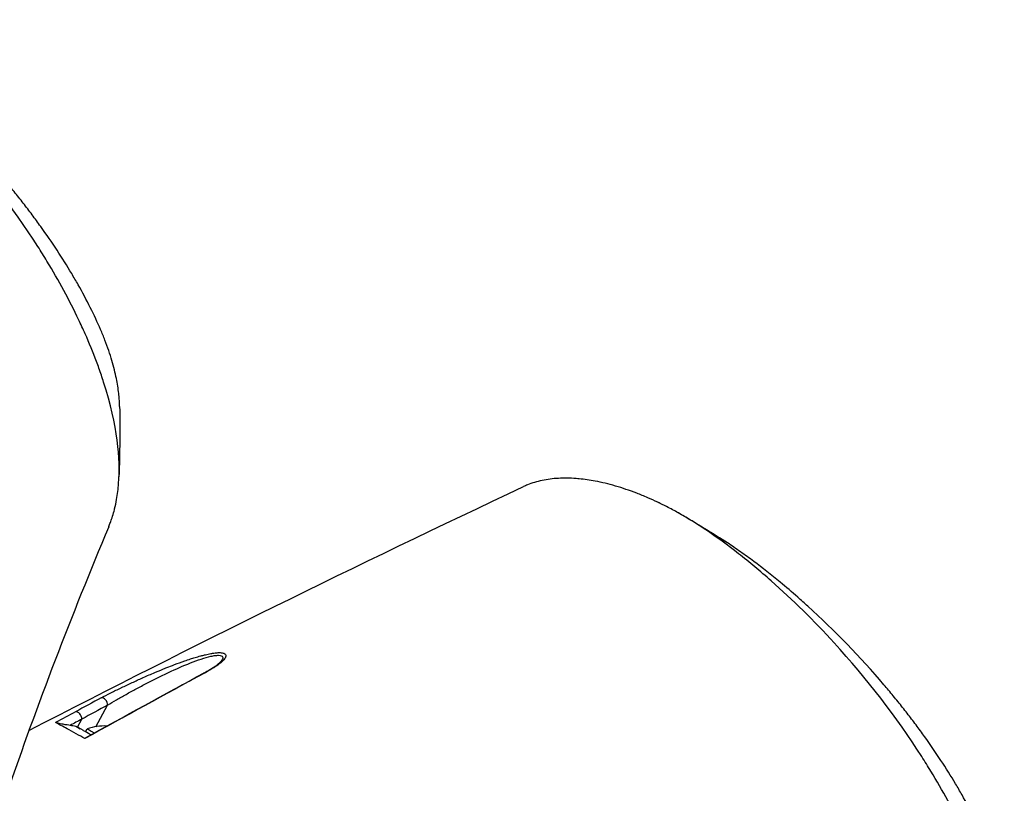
# Model space of a CAD drawing. Header units: millimetres. Extents: x 0 to 4378, y 0 to 2376.
# Tile 329 of 331: x 2673 to 2760, y 1910 to 1979. Entities that reach past the tile are written whole.
import ezdxf

# ---------------------------------------------------------------- set-up
doc = ezdxf.new("R2010")
doc.units = ezdxf.units.MM
doc.header["$LTSCALE"] = 0.2
doc.layers.add('01_Object Line', color=4, linetype='Continuous')

# ---------------------------------------------------------------- blocks, each defined once
blk = doc.blocks.new('A$C6724399f_1')
for p, q in [((-18.241, 888.214), (-18.241, 888.214)), ((-29.422, 882.317), (-28.373, 884.228)), ((-31.048, 882.279), (-30.656, 882.993)), ((-31.177, 882.353), (-30.787, 882.128)), ((-30.32, 881.861), (-30.171, 882.119)), ((-29.827, 881.573), (-29.827, 881.574)), ((-30.302, 881.31), (-30.302, 881.31))]:
    blk.add_line(p, q)
for start, end in [(87.31196, 109.76118), (86.57303, 86.57396)]:
    blk.add_arc((-28.643, 877.865), 4.52, start, end)
for centre, major_axis, ratio, start_param, end_param in [((12.604, 861.43), (-1.496, 41.655), 0.767694, 5.786682, 5.852422), ((-54.109, 118.329), (435.313, 800.982), 0.572302, 0.719728, 0.72334), ((-48.132, 108.367), (434.089, 810.828), 0.577163, 0.716886, 0.720464), ((-28.733, 884.421), (-0.237, 0.44), 0.615624, 3.963437, 6.144097), ((-54.517, 101.848), (444.564, 818.233), 0.57237, 0.723269, 0.725998), ((-31.016, 883.186), (-0.239, 0.439), 0.6137, 3.961397, 6.133418), ((-48.441, 94.863), (441.655, 824.96), 0.577163, 0.720458, 0.722055), ((-27.183, 880.394), (-2.988, 1.725), 0.000011, 6.283176, 6.938608), ((-27.333, 880.134), (2.988, -1.725), 0.000011, 3.723711, 3.723723), ((-27.183, 880.394), (2.988, -1.725), 0.000011, 3.813039, 3.813053)]:
    blk.add_ellipse(centre, major_axis=major_axis, ratio=ratio, start_param=start_param, end_param=end_param)
for points, knots in [([(-28.274, 900.032), (-28.272, 900.035), (-28.271, 900.038), (-28.219, 900.163), (-28.17, 900.288), (-28.075, 900.541), (-28.026, 900.68), (-27.916, 901.011), (-27.855, 901.214), (-27.781, 901.487), (-27.763, 901.558), (-27.68, 901.889), (-27.621, 902.166), (-27.49, 902.902), (-27.431, 903.374), (-27.236, 906.019), (-27.479, 908.948), (-28.785, 913.046), (-28.851, 913.246), (-28.991, 913.661), (-29.063, 913.869), (-29.209, 914.275), (-29.282, 914.476), (-29.661, 915.483), (-29.994, 916.299), (-30.544, 917.543), (-30.736, 917.962), (-31.747, 920.088), (-32.688, 921.825), (-34.006, 924.002), (-34.273, 924.432), (-36.778, 928.363), (-39.414, 931.78), (-44.097, 936.903), (-45.975, 938.75), (-48.85, 941.287), (-49.813, 942.09), (-51.738, 943.593), (-52.716, 944.306), (-53.679, 944.953)], [0.717541, 0.717541, 0.717541, 0.717541, 0.718212, 0.718212, 0.74576, 0.74576, 0.776284, 0.776284, 0.820204, 0.820204, 0.834927, 0.834927, 0.896521, 0.896521, 0.995652, 0.995652, 1.428405, 1.428405, 1.450296, 1.450296, 1.471663, 1.471663, 1.492327, 1.492327, 1.574835, 1.574835, 1.616316, 1.616316, 1.784634, 1.784634, 1.826029, 1.826029, 2.164003, 2.164003, 2.373598, 2.373598, 2.479923, 2.479923, 2.586935, 2.586935, 2.586935, 2.586935]), ([(-27.306, 910.675), (-27.308, 910.807), (-27.312, 910.941), (-27.327, 911.245), (-27.339, 911.415), (-27.363, 911.67), (-27.372, 911.758), (-27.43, 912.273), (-27.501, 912.716), (-27.642, 913.41), (-27.699, 913.662), (-27.831, 914.195), (-27.907, 914.472), (-28.077, 915.043), (-28.172, 915.339), (-28.379, 915.942), (-28.492, 916.249), (-28.731, 916.866), (-28.859, 917.178), (-29.542, 918.776), (-30.209, 920.109), (-31.166, 921.802), (-31.356, 922.13), (-31.96, 923.144), (-32.393, 923.835), (-33.309, 925.229), (-33.792, 925.931), (-34.545, 926.98), (-34.798, 927.326), (-35.314, 928.016), (-35.576, 928.36), (-36.104, 929.04), (-36.376, 929.383), (-36.926, 930.066), (-37.213, 930.414), (-37.624, 930.906), (-37.757, 931.063), (-39.989, 933.685), (-42.275, 936.045), (-44.931, 938.456), (-45.227, 938.72), (-46.043, 939.436), (-46.564, 939.88), (-47.865, 940.954), (-48.648, 941.57), (-49.819, 942.445), (-50.208, 942.728), (-50.984, 943.276), (-51.37, 943.54), (-51.755, 943.796)], [1.308609, 1.308609, 1.308609, 1.308609, 1.384705, 1.384705, 1.477831, 1.477831, 1.526561, 1.526561, 1.759973, 1.759973, 1.890971, 1.890971, 2.029156, 2.029156, 2.171186, 2.171186, 2.316283, 2.316283, 2.460898, 2.460898, 3.049329, 3.049329, 3.189055, 3.189055, 3.478614, 3.478614, 3.769885, 3.769885, 3.913253, 3.913253, 4.056001, 4.056001, 4.19686, 4.19686, 4.341119, 4.341119, 4.411312, 4.411312, 5.498875, 5.498875, 5.634552, 5.634552, 5.872375, 5.872375, 6.229939, 6.229939, 6.408513, 6.408513, 6.587137, 6.587137, 6.587137, 6.587137]), ([(20.357, 902.199), (20.055, 902.342), (19.757, 902.476), (19.462, 902.603), (19.134, 902.744), (18.81, 902.876), (18.49, 903), (18.169, 903.123), (17.851, 903.238), (17.537, 903.344), (17.223, 903.45), (16.913, 903.547), (16.606, 903.637), (15.993, 903.816), (15.394, 903.96), (14.812, 904.071), (14.329, 904.162), (13.858, 904.231), (13.397, 904.275), (13.305, 904.284), (13.214, 904.292), (13.123, 904.299), (12.576, 904.341), (12.052, 904.348), (11.55, 904.32), (11.046, 904.293), (10.565, 904.23), (10.106, 904.133), (9.648, 904.036), (9.213, 903.904), (8.803, 903.737), (8.691, 903.691), (8.581, 903.643), (8.472, 903.592)], [0, 0, 0, 0, 0.0296065, 0.0296065, 0.0296065, 0.0625552, 0.0625552, 0.0625552, 0.0956223, 0.0956223, 0.0956223, 0.1287583, 0.1287583, 0.1287583, 0.1950345, 0.1950345, 0.1950345, 0.25, 0.25, 0.25, 0.2609996, 0.2609996, 0.2609996, 0.3271356, 0.3271356, 0.3271356, 0.3936018, 0.3936018, 0.3936018, 0.4600955, 0.4600955, 0.4600955, 0.4782522, 0.4782522, 0.4782522, 0.4782522]), ([(24.597, 899.76), (24.579, 899.772), (24.556, 899.787), (24.507, 899.82), (24.485, 899.835), (24.417, 899.88), (24.372, 899.91), (24.237, 899.999), (24.147, 900.058), (23.877, 900.233), (23.698, 900.348), (23.161, 900.684), (22.804, 900.898), (22.095, 901.306), (21.744, 901.499), (21.22, 901.773), (21.046, 901.862), (20.787, 901.991), (20.701, 902.033), (20.572, 902.096), (20.529, 902.117), (20.464, 902.148), (20.443, 902.158), (20.396, 902.18), (20.375, 902.19), (20.357, 902.199)], [0.000006, 0.000006, 0.000006, 0.000006, 0.0077656, 0.0077656, 0.0144608, 0.0144608, 0.0278513, 0.0278513, 0.0546324, 0.0546324, 0.1081958, 0.1081958, 0.2151263, 0.2151263, 0.321952, 0.321952, 0.3753541, 0.3753541, 0.4020519, 0.4020519, 0.4154008, 0.4154008, 0.4220656, 0.4220656, 0.4297877, 0.4297877, 0.4297877, 0.4297877]), ([(50.003, 854.839), (50.004, 854.842), (50.006, 854.845), (50.058, 854.97), (50.107, 855.095), (50.201, 855.348), (50.251, 855.487), (50.361, 855.818), (50.422, 856.021), (50.495, 856.294), (50.514, 856.365), (50.597, 856.696), (50.656, 856.973), (50.787, 857.709), (50.846, 858.181), (51.04, 860.826), (50.797, 863.755), (49.492, 867.853), (49.426, 868.053), (49.286, 868.468), (49.213, 868.676), (49.068, 869.082), (48.994, 869.283), (48.616, 870.29), (48.283, 871.106), (47.733, 872.349), (47.541, 872.768), (46.53, 874.895), (45.589, 876.632), (44.271, 878.809), (44.004, 879.239), (41.498, 883.17), (38.863, 886.587), (34.18, 891.71), (32.301, 893.557), (29.427, 896.094), (28.464, 896.897), (26.538, 898.4), (25.56, 899.113), (24.597, 899.76)], [0.717541, 0.717541, 0.717541, 0.717541, 0.718212, 0.718212, 0.74576, 0.74576, 0.776284, 0.776284, 0.820204, 0.820204, 0.834927, 0.834927, 0.896521, 0.896521, 0.995652, 0.995652, 1.428405, 1.428405, 1.450296, 1.450296, 1.471663, 1.471663, 1.492327, 1.492327, 1.574835, 1.574835, 1.616316, 1.616316, 1.784634, 1.784634, 1.826029, 1.826029, 2.164003, 2.164003, 2.373598, 2.373598, 2.479923, 2.479923, 2.586935, 2.586935, 2.586935, 2.586935]), ([(50.971, 865.482), (50.969, 865.614), (50.965, 865.748), (50.95, 866.051), (50.937, 866.222), (50.914, 866.476), (50.905, 866.565), (50.847, 867.08), (50.775, 867.523), (50.635, 868.217), (50.578, 868.469), (50.445, 869.002), (50.369, 869.279), (50.2, 869.85), (50.105, 870.146), (49.898, 870.749), (49.785, 871.056), (49.545, 871.673), (49.418, 871.985), (48.735, 873.583), (48.068, 874.916), (47.111, 876.609), (46.921, 876.936), (46.317, 877.951), (45.884, 878.642), (44.968, 880.036), (44.485, 880.738), (43.732, 881.787), (43.479, 882.133), (42.963, 882.823), (42.701, 883.167), (42.172, 883.847), (41.901, 884.19), (41.35, 884.873), (41.064, 885.221), (40.653, 885.713), (40.519, 885.87), (38.288, 888.492), (36.002, 890.852), (33.345, 893.263), (33.05, 893.527), (32.234, 894.243), (31.713, 894.687), (30.412, 895.761), (29.629, 896.377), (28.458, 897.252), (28.069, 897.535), (27.293, 898.083), (26.907, 898.347), (26.521, 898.603)], [1.308609, 1.308609, 1.308609, 1.308609, 1.384705, 1.384705, 1.477831, 1.477831, 1.526561, 1.526561, 1.759973, 1.759973, 1.890971, 1.890971, 2.029156, 2.029156, 2.171186, 2.171186, 2.316283, 2.316283, 2.460898, 2.460898, 3.049329, 3.049329, 3.189055, 3.189055, 3.478614, 3.478614, 3.769885, 3.769885, 3.913253, 3.913253, 4.056001, 4.056001, 4.19686, 4.19686, 4.341119, 4.341119, 4.411312, 4.411312, 5.498875, 5.498875, 5.634552, 5.634552, 5.872375, 5.872375, 6.229939, 6.229939, 6.408513, 6.408513, 6.587137, 6.587137, 6.587137, 6.587137]), ([(-28.93, 884.877), (-28.677, 885.014), (-28.39, 885.163), (-28.093, 885.313), (-27.79, 885.467), (-27.475, 885.621), (-27.178, 885.765), (-27.166, 885.771), (-27.155, 885.776), (-27.143, 885.782), (-26.842, 885.927), (-26.526, 886.076), (-26.208, 886.223), (-25.896, 886.368), (-25.581, 886.511), (-25.273, 886.649), (-25.252, 886.658), (-25.232, 886.667), (-25.211, 886.676), (-24.865, 886.83), (-24.531, 886.975), (-24.187, 887.12), (-23.935, 887.227), (-23.677, 887.334), (-23.407, 887.443), (-23.317, 887.48), (-23.227, 887.516), (-23.138, 887.551), (-22.902, 887.645), (-22.671, 887.735), (-22.445, 887.82), (-22.134, 887.938), (-21.863, 888.037), (-21.539, 888.149), (-21.363, 888.21), (-21.202, 888.264), (-21.038, 888.317), (-20.9, 888.362), (-20.761, 888.406), (-20.611, 888.451), (-20.446, 888.501), (-20.288, 888.546), (-20.136, 888.588), (-20.094, 888.599), (-20.054, 888.61), (-20.015, 888.62), (-19.913, 888.647), (-19.817, 888.671), (-19.699, 888.699), (-19.535, 888.738), (-19.381, 888.771), (-19.237, 888.797), (-19.177, 888.808), (-19.124, 888.817), (-19.071, 888.825), (-18.997, 888.837), (-18.923, 888.847), (-18.836, 888.857), (-18.773, 888.864), (-18.715, 888.87), (-18.661, 888.873), (-18.532, 888.882), (-18.422, 888.883), (-18.319, 888.875), (-18.257, 888.87), (-18.197, 888.861), (-18.141, 888.847), (-18.114, 888.841), (-18.089, 888.833), (-18.066, 888.824), (-18, 888.799), (-17.951, 888.765), (-17.922, 888.723), (-17.892, 888.681), (-17.882, 888.631), (-17.889, 888.577), (-17.89, 888.574), (-17.89, 888.57), (-17.891, 888.567), (-17.9, 888.517), (-17.925, 888.459), (-17.963, 888.398), (-18.027, 888.296), (-18.129, 888.186), (-18.235, 888.089), (-18.27, 888.056), (-18.31, 888.021), (-18.353, 887.986), (-18.511, 887.853), (-18.712, 887.71), (-18.908, 887.583), (-18.927, 887.571), (-18.947, 887.558), (-18.967, 887.545), (-19.025, 887.509), (-19.085, 887.471), (-19.146, 887.434), (-19.201, 887.401), (-19.256, 887.369), (-19.308, 887.339), (-19.316, 887.333), (-19.325, 887.328), (-19.334, 887.323), (-19.454, 887.254), (-19.574, 887.188), (-19.734, 887.101)], [0, 0, 0, 0, 0.06061, 0.06061, 0.06061, 0.122541, 0.122541, 0.122541, 0.125, 0.125, 0.125, 0.18804, 0.18804, 0.18804, 0.25, 0.25, 0.25, 0.254168, 0.254168, 0.254168, 0.323919, 0.323919, 0.323919, 0.375, 0.375, 0.375, 0.39207, 0.39207, 0.39207, 0.4375, 0.4375, 0.4375, 0.5, 0.5, 0.5, 0.533908, 0.533908, 0.533908, 0.5625, 0.5625, 0.5625, 0.59375, 0.59375, 0.59375, 0.602455, 0.602455, 0.602455, 0.625, 0.625, 0.625, 0.65625, 0.65625, 0.65625, 0.669312, 0.669312, 0.669312, 0.6875, 0.6875, 0.6875, 0.700546, 0.700546, 0.700546, 0.731289, 0.731289, 0.731289, 0.75, 0.75, 0.75, 0.759109, 0.759109, 0.759109, 0.785061, 0.785061, 0.785061, 0.81088, 0.81088, 0.81088, 0.8125, 0.8125, 0.8125, 0.835978, 0.835978, 0.835978, 0.875, 0.875, 0.875, 0.888263, 0.888263, 0.888263, 0.9375, 0.9375, 0.9375, 0.942362, 0.942362, 0.942362, 0.956225, 0.956225, 0.956225, 0.96875, 0.96875, 0.96875, 0.970886, 0.970886, 0.970886, 1, 1, 1, 1]), ([(-28.373, 884.228), (-28.127, 884.381), (-27.864, 884.537), (-27.591, 884.696), (-27.317, 884.855), (-27.032, 885.017), (-26.737, 885.182), (-26.442, 885.347), (-26.14, 885.513), (-25.834, 885.678), (-25.528, 885.842), (-25.219, 886.006), (-24.905, 886.168), (-24.592, 886.33), (-24.275, 886.492), (-23.953, 886.651), (-23.632, 886.811), (-23.304, 886.969), (-22.979, 887.122), (-22.328, 887.427), (-21.68, 887.715), (-21.033, 887.969), (-20.709, 888.096), (-20.393, 888.213), (-20.088, 888.314), (-19.782, 888.415), (-19.487, 888.501), (-19.222, 888.56), (-19.09, 888.589), (-18.964, 888.611), (-18.848, 888.626), (-18.733, 888.64), (-18.629, 888.646), (-18.539, 888.643), (-18.449, 888.64), (-18.372, 888.628), (-18.313, 888.607), (-18.255, 888.585), (-18.214, 888.555), (-18.19, 888.516), (-18.166, 888.477), (-18.16, 888.429), (-18.171, 888.376), (-18.181, 888.327), (-18.206, 888.272), (-18.241, 888.214)], [0, 0, 0, 0, 0.0645641, 0.0645641, 0.0645641, 0.1291281, 0.1291281, 0.1291281, 0.1936922, 0.1936922, 0.1936922, 0.2582563, 0.2582563, 0.2582563, 0.3228204, 0.3228204, 0.3228204, 0.3873844, 0.3873844, 0.3873844, 0.5165126, 0.5165126, 0.5165126, 0.5810767, 0.5810767, 0.5810767, 0.6456407, 0.6456407, 0.6456407, 0.6779228, 0.6779228, 0.6779228, 0.7102048, 0.7102048, 0.7102048, 0.7424869, 0.7424869, 0.7424869, 0.7747689, 0.7747689, 0.7747689, 0.8070509, 0.8070509, 0.8070509, 0.8367147, 0.8367147, 0.8367147, 0.8367147]), ([(-19.841, 887.081), (-19.472, 887.281), (-19.128, 887.482), (-18.697, 887.78), (-18.563, 887.884), (-18.345, 888.079), (-18.265, 888.175), (-18.241, 888.214)], [0, 0, 0, 0, 0.1540517, 0.1540517, 0.2386667, 0.2386667, 0.329116, 0.329116, 0.329116, 0.329116]), ([(-31.693, 882.428), (-31.765, 882.437), (-31.858, 882.452), (-32.067, 882.487), (-32.183, 882.508), (-32.401, 882.548), (-32.489, 882.565), (-32.634, 882.595), (-32.693, 882.608), (-32.785, 882.629), (-32.823, 882.638), (-32.886, 882.654), (-32.911, 882.661), (-32.941, 882.67), (-32.951, 882.673), (-32.965, 882.678), (-32.97, 882.68), (-32.973, 882.682)], [0.000232, 0.000232, 0.000232, 0.000232, 0.0359808, 0.0359808, 0.0704873, 0.0704873, 0.0988763, 0.0988763, 0.1227668, 0.1227668, 0.1415958, 0.1415958, 0.1576899, 0.1576899, 0.1672569, 0.1672569, 0.176809, 0.176809, 0.176809, 0.176809]), ([(-30.376, 881.27), (-30.854, 881.524), (-31.439, 881.857), (-32.313, 882.331), (-32.707, 882.528), (-32.973, 882.682)], [0.0000029, 0.0000029, 0.0000029, 0.0000029, 0.3832328, 0.3832328, 0.6375563, 0.6375563, 0.6375563, 0.6375563]), ([(-31.178, 882.351), (-31.264, 882.364), (-31.35, 882.376), (-31.522, 882.402), (-31.607, 882.414), (-31.693, 882.428)], [-0.08689932, -0.08689932, -0.08689932, -0.08689932, -0.04352603, -0.04352603, -0.00023242, -0.00023242, -0.00023242, -0.00023242]), ([(-29.858, 881.592), (-29.868, 881.597), (-29.878, 881.603), (-29.887, 881.609), (-30.118, 881.743), (-30.319, 881.861), (-30.501, 881.966), (-30.506, 881.969), (-30.512, 881.972), (-30.517, 881.975), (-30.803, 882.139), (-31.024, 882.259), (-31.178, 882.351)], [0.2376651, 0.2376651, 0.2376651, 0.2376651, 0.2496691, 0.2496691, 0.2496691, 0.5366951, 0.5366951, 0.5366951, 0.5448948, 0.5448948, 0.5448948, 1, 1, 1, 1]), ([(-30.376, 881.27), (-30.387, 881.276), (-30.392, 881.281), (-30.398, 881.29), (-30.396, 881.293), (-30.391, 881.297), (-30.39, 881.298), (-30.389, 881.298)], [0, 0, 0, 0, 0.00895126, 0.00895126, 0.01944765, 0.01944765, 0.0212621, 0.0212621, 0.0212621, 0.0212621])]:
    blk.add_open_spline(points, degree=3, knots=knots)
for points in [[(-27.306, 910.675), (-27.281, 908.718), (-27.285, 906.604), (-27.363, 904.442)], [(-35.34, 881.981), (-20.871, 889.461), (-6.294, 896.646), (8.472, 903.592)], [(22.059, 901.323), (23.486, 900.53), (24.901, 899.665), (26.299, 898.749)], [(-28.274, 900.032), (-31.574, 892.186), (-34.611, 884.246), (-37.294, 876.418)], [(26.513, 898.608), (26.441, 898.656), (26.37, 898.703), (26.299, 898.749)], [(-30.389, 881.298), (-26.869, 883.246), (-23.349, 885.174), (-19.83, 887.081)], [(-19.734, 887.101), (-23.281, 885.178), (-26.828, 883.234), (-30.376, 881.27)], [(-19.83, 887.081), (-19.801, 887.097), (-19.769, 887.104), (-19.734, 887.101)]]:
    blk.add_open_spline(points, degree=3)

msp = doc.modelspace()

# ---------------------------------------------------------------- block references
at = {"layer": '01_Object Line'}
msp.add_blockref('A$C6724399f_1', (2708.753, 1034.021), dxfattribs=at)

doc.saveas('drawing.dxf')
